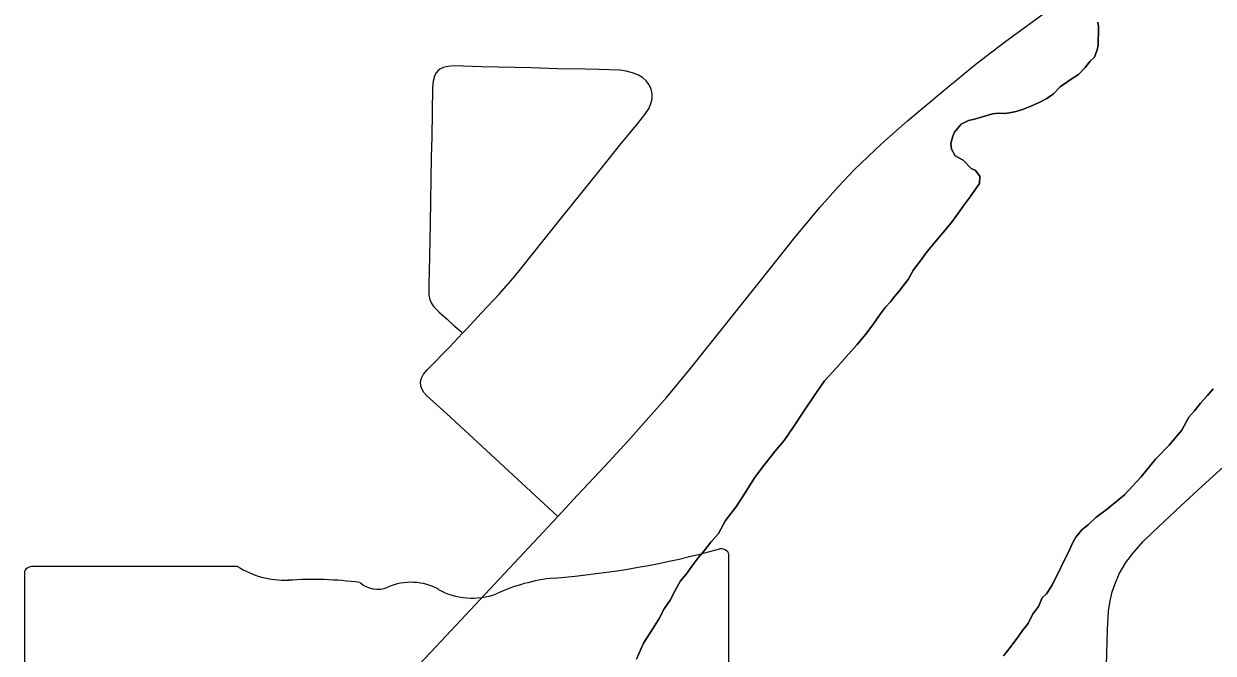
# Model space of a CAD drawing. Extents: x 2.1 to 73.9, y 4 to 26.
# Drawn here: x 47.3527 to 47.6309, y 20.8745 to 21.0218 of the extents above; entities that cross this region are included whole.
import ezdxf

# ---------------------------------------------------------------- set-up
doc = ezdxf.new("R2010")
doc.units = 0
for name, color, linetype in [('GM_X_County_Road', 7, 'Continuous'), ('GM_X_Major_River', 7, 'Continuous'), ('GM_X_State_Route', 7, 'Continuous'), ('GM_X_State_Shield', 7, 'Continuous'), ('GM_X_Township_Road', 7, 'Continuous')]:
    doc.layers.add(name, color=color, linetype=linetype)

msp = doc.modelspace()

# ---------------------------------------------------------------- linework, layer by layer
at = {"layer": 'GM_X_County_Road'}
msp.add_lwpolyline([(47.60592, 20.87066), (47.60594, 20.8717), (47.60619, 20.88007), (47.60646, 20.88438), (47.60681, 20.8868), (47.60729, 20.88887), (47.60789, 20.8906), (47.60897, 20.89313), (47.61048, 20.89577), (47.61233, 20.89821), (47.6146, 20.90072), (47.61681, 20.90287), (47.62334, 20.90901), (47.62837, 20.91363), (47.63689, 20.92131)], dxfattribs=at)
at = {"layer": 'GM_X_Major_River'}
for points in [[(47.60397, 21.02212), (47.60413, 21.02117), (47.60408, 21.01965), (47.60403, 21.01793), (47.60399, 21.0168), (47.60377, 21.01566), (47.60314, 21.01397), (47.60216, 21.01305), (47.60097, 21.01157), (47.59939, 21.00991), (47.59745, 21.00864), (47.59511, 21.00701), (47.59354, 21.00535), (47.59198, 21.00426), (47.59024, 21.00336), (47.5883, 21.00248), (47.58657, 21.00177), (47.58484, 21.00126), (47.5833, 21.00093), (47.58216, 21.00078), (47.58063, 21.00083), (47.5793, 21.00068), (47.57699, 21), (47.57507, 20.99949), (47.57372, 20.99916), (47.57198, 20.99826), (47.5704, 20.99641), (47.56999, 20.99547), (47.56955, 20.99378), (47.5697, 20.99244), (47.5706, 20.99089), (47.57248, 20.98988), (47.57432, 20.98791), (47.57526, 20.9875), (47.57636, 20.98613), (47.5763, 20.98442), (47.57531, 20.98312), (47.5741, 20.98126), (47.57271, 20.97941), (47.57132, 20.97755), (47.56973, 20.97532), (47.56399, 20.96847), (47.56239, 20.96624), (47.5608, 20.9642)], [(47.5608, 20.9642), (47.56239, 20.96624), (47.56399, 20.96847), (47.56973, 20.97532), (47.57132, 20.97755), (47.57271, 20.97941), (47.5741, 20.98126), (47.57531, 20.98312), (47.5763, 20.98442), (47.57636, 20.98613), (47.57526, 20.9875), (47.57432, 20.98791), (47.57248, 20.98988), (47.5706, 20.99089), (47.5697, 20.99244), (47.56955, 20.99378), (47.56999, 20.99547), (47.5704, 20.99641), (47.57198, 20.99826), (47.57372, 20.99916), (47.57507, 20.99949), (47.57699, 21), (47.5793, 21.00068), (47.58063, 21.00083), (47.58216, 21.00078), (47.5833, 21.00093), (47.58484, 21.00126), (47.58657, 21.00177), (47.5883, 21.00248), (47.59024, 21.00336), (47.59198, 21.00426), (47.59354, 21.00535), (47.59511, 21.00701), (47.59745, 21.00864), (47.59939, 21.00991), (47.60097, 21.01157), (47.60216, 21.01305), (47.60314, 21.01397), (47.60377, 21.01566), (47.60399, 21.0168), (47.60403, 21.01793), (47.60408, 21.01965), (47.60413, 21.02117), (47.60397, 21.02212)], [(47.5608, 20.9642), (47.55959, 20.96196), (47.5584, 20.96048), (47.5574, 20.95918), (47.55642, 20.95807), (47.55542, 20.95677), (47.55424, 20.95548), (47.55285, 20.95362), (47.55145, 20.95158), (47.54966, 20.94916), (47.54768, 20.94675), (47.5457, 20.94454), (47.54274, 20.94121), (47.53998, 20.93826), (47.53758, 20.93473), (47.53518, 20.93119), (47.53278, 20.92747), (47.53058, 20.9243), (47.52841, 20.92171), (47.52603, 20.91875), (47.52364, 20.91559), (47.52143, 20.91205), (47.51923, 20.9087), (47.51685, 20.90555), (47.51523, 20.90256), (47.51345, 20.90052), (47.51186, 20.89848), (47.51047, 20.89682), (47.50908, 20.89496), (47.50769, 20.89311), (47.5063, 20.89144), (47.50509, 20.8892), (47.50387, 20.88695), (47.50248, 20.88491), (47.50126, 20.88248), (47.49925, 20.87931), (47.49765, 20.87689), (47.49601, 20.87314)], [(47.49601, 20.87314), (47.49765, 20.87689), (47.49925, 20.87931), (47.50126, 20.88248), (47.50248, 20.88491), (47.50387, 20.88695), (47.50509, 20.8892), (47.5063, 20.89144), (47.50769, 20.89311), (47.50908, 20.89496), (47.51047, 20.89682), (47.51186, 20.89848), (47.51345, 20.90052), (47.51523, 20.90256), (47.51685, 20.90555), (47.51923, 20.9087), (47.52143, 20.91205), (47.52364, 20.91559), (47.52603, 20.91875), (47.52841, 20.92171), (47.53058, 20.9243), (47.53278, 20.92747), (47.53518, 20.93119), (47.53758, 20.93473), (47.53998, 20.93826), (47.54274, 20.94121), (47.5457, 20.94454), (47.54768, 20.94675), (47.54966, 20.94916), (47.55145, 20.95158), (47.55285, 20.95362), (47.55424, 20.95548), (47.55542, 20.95677), (47.55642, 20.95807), (47.5574, 20.95918), (47.5584, 20.96048), (47.55959, 20.96196), (47.5608, 20.9642)], [(47.59737, 20.89888), (47.59819, 20.90057), (47.59879, 20.90169), (47.60018, 20.90336), (47.60174, 20.90464), (47.60351, 20.90629), (47.60624, 20.90829), (47.61016, 20.91159), (47.6141, 20.91583), (47.61747, 20.9199), (47.62062, 20.92322), (47.62359, 20.92674), (47.62521, 20.92973), (47.62659, 20.93121), (47.62798, 20.93306), (47.62956, 20.93472), (47.63094, 20.93639)], [(47.63094, 20.93639), (47.62956, 20.93472), (47.62798, 20.93306), (47.62659, 20.93121), (47.62521, 20.92973), (47.62359, 20.92674), (47.62062, 20.92322), (47.61747, 20.9199), (47.6141, 20.91583), (47.61016, 20.91159), (47.60624, 20.90829), (47.60351, 20.90629), (47.60174, 20.90464), (47.60018, 20.90336), (47.59879, 20.90169), (47.59819, 20.90057), (47.59737, 20.89888)], [(47.58191, 20.87391), (47.58291, 20.8752), (47.58409, 20.87669), (47.58529, 20.87836), (47.58629, 20.87985), (47.58768, 20.88151), (47.58869, 20.88357), (47.59009, 20.88543), (47.59091, 20.88749), (47.5919, 20.88841), (47.59329, 20.89046), (47.59737, 20.89888)], [(47.59737, 20.89888), (47.59329, 20.89046), (47.5919, 20.88841), (47.59091, 20.88749), (47.59009, 20.88543), (47.58869, 20.88357), (47.58768, 20.88151), (47.58629, 20.87985), (47.58529, 20.87836), (47.58409, 20.87669), (47.58291, 20.8752), (47.58191, 20.87391)]]:
    msp.add_lwpolyline(points, dxfattribs=at)
at = {"layer": 'GM_X_State_Route'}
msp.add_lwpolyline([(47.44145, 20.86794), (47.45032, 20.87733), (47.47313, 20.90169), (47.47762, 20.90655), (47.4822, 20.91152), (47.48864, 20.91826), (47.49407, 20.92423), (47.50314, 20.93445), (47.50866, 20.94116), (47.52494, 20.9616), (47.53305, 20.9718), (47.53884, 20.97873), (47.54319, 20.98362), (47.54705, 20.98769), (47.55337, 20.9937), (47.55942, 20.99908), (47.56752, 21.00589), (47.57548, 21.01237), (47.58213, 21.01751), (47.59394, 21.02613)], dxfattribs=at)
at = {"layer": 'GM_X_State_Shield'}
for p, q in [((47.51763, 20.84492), (47.51763, 20.89726)), ((47.40272, 20.89478), (47.35446, 20.89478)), ((47.35284, 20.89306), (47.35284, 20.793))]:
    msp.add_line(p, q, dxfattribs=at)
for centre, major_axis, start_param, end_param in [((47.45893, 21.0312), (0.17476, 0), 4.814394, 5.042369), ((47.5158, 20.89748), (0.00183, 0), 6.141152, 7.989035), ((47.35473, 20.89327), (0.00191, 0), 1.712693, 3.28349), ((47.41422, 20.9064), (0.01852, 0), 4.042523, 4.731795), ((47.42035, 20.83861), (0.06648, 0), 1.404758, 1.657858), ((47.43545, 20.89379), (0.00534, 0), 3.836095, 5.185415), ((47.44329, 20.88223), (0.01111, 0), 0.950623, 2.079405), ((47.48122, 20.86422), (0.03516, 0), 1.699011, 2.107814), ((47.45762, 20.89809), (0.01336, 0), 4.081561, 5.145723)]:
    msp.add_ellipse(centre, major_axis=major_axis, ratio=0.8, start_param=start_param, end_param=end_param, dxfattribs=at)
at = {"layer": 'GM_X_Township_Road'}
msp.add_lwpolyline([(47.47762, 20.90655), (47.47442, 20.90949), (47.46505, 20.91813), (47.45159, 20.93059), (47.44695, 20.93476), (47.44629, 20.9355), (47.44578, 20.93641), (47.44556, 20.93708), (47.44548, 20.938), (47.44574, 20.93886), (47.44621, 20.9398), (47.44708, 20.9408), (47.4523, 20.94613), (47.45535, 20.94938), (47.45633, 20.95042), (47.4597, 20.95409), (47.46395, 20.95861), (47.46761, 20.96282), (47.4785, 20.97638), (47.48783, 20.98803), (47.49213, 20.99335), (47.49629, 20.99836), (47.498, 21.00054), (47.49895, 21.00204), (47.49949, 21.00339), (47.49967, 21.00422), (47.4997, 21.00536), (47.49945, 21.00646), (47.49898, 21.0075), (47.4983, 21.00843), (47.49745, 21.00919), (47.49646, 21.00979), (47.49507, 21.01033), (47.49363, 21.01069), (47.49216, 21.0109), (47.48719, 21.01105), (47.4841, 21.01114), (47.47758, 21.01123), (47.47135, 21.01145), (47.45986, 21.01167), (47.45336, 21.01191), (47.45188, 21.01181), (47.45076, 21.01154), (47.45001, 21.01119), (47.4496, 21.01086), (47.4491, 21.01024), (47.44875, 21.00949), (47.44845, 21.00838), (47.44832, 21.0069), (47.44811, 20.99526), (47.44802, 20.99068), (47.44773, 20.97503), (47.44759, 20.96745), (47.44752, 20.96401), (47.44751, 20.9631), (47.44747, 20.96191), (47.44744, 20.95953), (47.44748, 20.95838), (47.44769, 20.95729), (47.44795, 20.95653), (47.44858, 20.95557), (47.44983, 20.95432), (47.4517, 20.95269), (47.45332, 20.95123), (47.45513, 20.94963)], dxfattribs=at)

doc.saveas('drawing.dxf')
